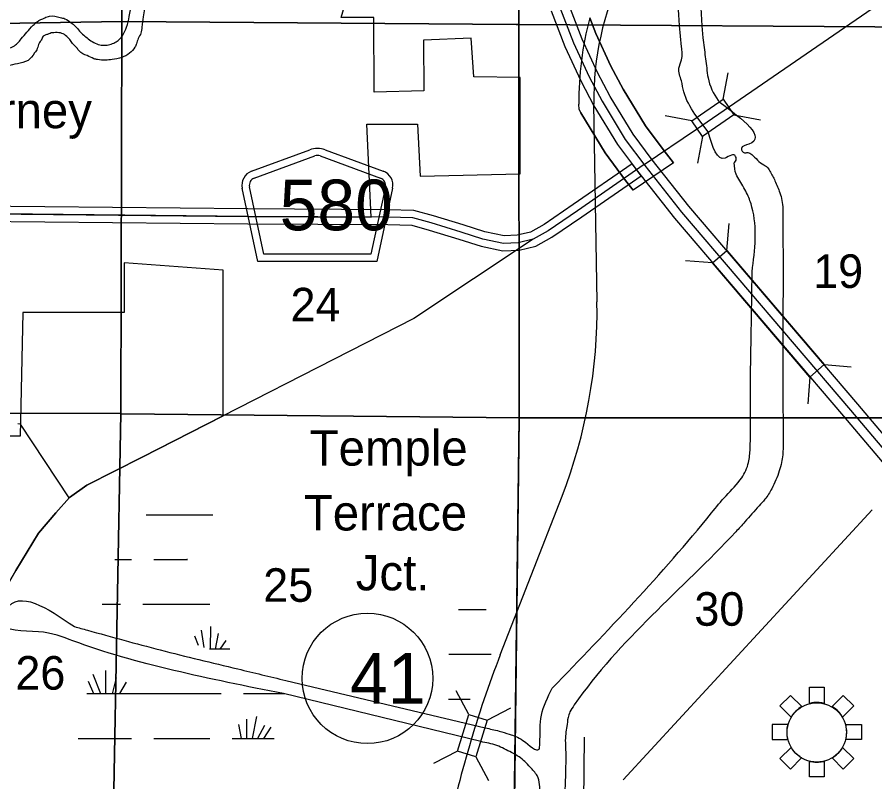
# Model space of a CAD drawing. Extents: x 380424 to 701066, y 1117407 to 1412949.
# Drawn here: x 535783 to 547281, y 1337166 to 1347425 of the extents above; entities that cross this region are included whole.
import ezdxf

# ---------------------------------------------------------------- set-up
doc = ezdxf.new("R2010")
doc.units = 0
for name, color, linetype in [('Airport Runways', 7, 'Continuous'), ('Airports Commercial', 7, 'Continuous'), ('Bridges', 7, 'Continuous'), ('Bridges   Interstate', 7, 'Continuous'), ('Bridges and Drawbridges Local Roads', 7, 'Continuous'), ('Bridges and Drawbridges US Highways', 7, 'Continuous'), ('Cities Incorporated Area', 7, 'Continuous'), ('Communities and Subdivisions Names without Post Office', 7, 'Continuous'), ('County Route Divided Highway Outline and Fill', 7, 'Continuous'), ('County Routes Highway Center Lines', 7, 'Continuous'), ('Interstate Divided Highway Outline and Fill', 7, 'Continuous'), ('Interstate Highway Center Lines', 7, 'Continuous'), ('Local Roads Paved', 7, 'Continuous'), ('Masks for Road Features', 7, 'Continuous'), ('Roadshields County Roads', 7, 'Continuous'), ('Roadshilelds State Highways', 7, 'Continuous'), ('Section Lines', 7, 'Continuous'), ('Section Numbers', 7, 'Continuous'), ('Swamps', 7, 'Continuous'), ('Township  and Range lines', 7, 'Continuous'), ('US Routes Highway Center Lines', 7, 'Continuous'), ('Wide Rivers and Canals', 7, 'Continuous')]:
    doc.layers.add(name, color=color, linetype=linetype)

msp = doc.modelspace()

# ---------------------------------------------------------------- linework, layer by layer
at = {"layer": 'Airport Runways'}
for p, q in [((547244, 1340817), (543906, 1337192)), ((543360, 1334528), (543390, 1337767))]:
    msp.add_line(p, q, dxfattribs=at)
at = {"layer": 'Airports Commercial'}
for points in [[(546404, 1338434), (546604, 1338434), (546604, 1338218), (546588, 1338222), (546569, 1338226), (546553, 1338228), (546533, 1338230), (546519, 1338231), (546506, 1338231), (546488, 1338230), (546465, 1338229), (546450, 1338227), (546436, 1338225), (546421, 1338222), (546404, 1338218), (546404, 1338218)], [(546150, 1338326), (546301, 1338175), (546280, 1338163), (546262, 1338150), (546243, 1338134), (546223, 1338116), (546206, 1338098), (546184, 1338071), (546170, 1338050), (546160, 1338034), (546009, 1338185)], [(546707, 1338176), (546857, 1338326), (546999, 1338185), (546849, 1338035), (546836, 1338054), (546823, 1338073), (546806, 1338095), (546789, 1338113), (546774, 1338127), (546753, 1338145), (546730, 1338161), (546712, 1338172)], [(546118, 1337934), (545904, 1337934), (545904, 1337734), (546116, 1337734), (546112, 1337755), (546107, 1337784), (546105, 1337804), (546105, 1337825), (546104, 1337845), (546106, 1337866), (546108, 1337888), (546112, 1337907), (546115, 1337924)], [(546891, 1337934), (547104, 1337934), (547104, 1337734), (546893, 1337734), (546896, 1337749), (546900, 1337773), (546902, 1337784), (546903, 1337805), (546905, 1337829), (546904, 1337841), (546904, 1337853), (546901, 1337875), (546899, 1337898), (546895, 1337914)], [(546159, 1337628), (546009, 1337478), (546150, 1337336), (546300, 1337486), (546301, 1337487), (546289, 1337494), (546275, 1337504), (546262, 1337513), (546249, 1337524), (546236, 1337534), (546223, 1337547), (546210, 1337560), (546198, 1337574), (546186, 1337589), (546175, 1337603), (546167, 1337616), (546162, 1337624)], [(546848, 1337628), (546999, 1337478), (546857, 1337336), (546707, 1337487), (546716, 1337492), (546725, 1337498), (546737, 1337505), (546750, 1337515), (546762, 1337525), (546773, 1337535), (546787, 1337547), (546800, 1337561), (546813, 1337576), (546824, 1337592), (546834, 1337605), (546845, 1337621)], [(546604, 1337444), (546604, 1337234), (546404, 1337234), (546404, 1337444), (546413, 1337441), (546425, 1337439), (546436, 1337437), (546450, 1337435), (546460, 1337434), (546475, 1337432), (546491, 1337431), (546511, 1337431), (546527, 1337432), (546544, 1337433), (546562, 1337435), (546574, 1337437), (546591, 1337441)]]:
    msp.add_lwpolyline(points, close=True, dxfattribs=at)
msp.add_circle((546503, 1337829), 398, dxfattribs=at)
at = {"layer": 'Bridges'}
msp.add_line((545393, 1346112), (545749, 1346046), dxfattribs=at)
at = {"layer": 'Bridges   Interstate'}
for p, q in [((545298, 1344294), (545327, 1344655)), ((545103, 1344128), (544742, 1344156)), ((546604, 1342763), (546965, 1342735)), ((546409, 1342597), (546381, 1342236))]:
    msp.add_line(p, q, dxfattribs=at)
for points in [[(544582, 1345471), (544456, 1345630), (544206, 1345967), (543907, 1346459), (543744, 1346769), (543540, 1347205), (543460, 1347415)], [(543316, 1346186), (543341, 1346139), (543666, 1345604), (543940, 1345235), (544042, 1345105)]]:
    msp.add_lwpolyline(points, dxfattribs=at)
msp.add_lwpolyline([(545298, 1344294), (546604, 1342763), (546409, 1342597), (545103, 1344128)], close=True, dxfattribs=at)
at = {"layer": 'Bridges and Drawbridges Local Roads'}
for p, q in [((545248, 1346323), (545314, 1346679)), ((544826, 1346033), (544470, 1346099)), ((544971, 1345822), (544905, 1345466))]:
    msp.add_line(p, q, dxfattribs=at)
msp.add_lwpolyline([(545393, 1346112), (544971, 1345822), (544826, 1346033), (545248, 1346323)], close=True, dxfattribs=at)
at = {"layer": 'Bridges and Drawbridges US Highways'}
for p, q in [((541838, 1338068), (541669, 1338388)), ((542082, 1337992), (542402, 1338161)), ((541686, 1337579), (541366, 1337410)), ((541931, 1337503), (542100, 1337183))]:
    msp.add_line(p, q, dxfattribs=at)
msp.add_lwpolyline([(541686, 1337579), (541838, 1338068), (542082, 1337992), (541931, 1337503)], close=True, dxfattribs=at)
at = {"layer": 'Cities Incorporated Area'}
for points in [[(540126, 1347419), (540270, 1347912), (540137, 1348476), (540070, 1349273), (539898, 1350009), (541186, 1350009), (541162, 1350807), (538417, 1350796)], [(533086, 1342104), (534531, 1342104), (534531, 1344796), (538876, 1344751), (540531, 1344742), (540469, 1345987), (541152, 1345987), (541187, 1345293), (542525, 1345323), (542525, 1346617), (541905, 1346623), (541869, 1347141), (541231, 1347115), (541234, 1346435), (540568, 1346418), (540564, 1347421), (540126, 1347419)], [(534159, 1340116), (534896, 1339747), (535554, 1339574), (535632, 1339770), (535765, 1340000), (536071, 1340500), (536301, 1340776), (536485, 1340980), (536719, 1341144), (537460, 1341522), (538545, 1342076), (538545, 1344029), (537218, 1344128), (537218, 1343464), (535858, 1343464), (535825, 1341805), (535460, 1341805), (535493, 1341174), (534564, 1341141), (534564, 1340842), (534047, 1340842)]]:
    msp.add_lwpolyline(points, dxfattribs=at)
at = {"layer": 'County Route Divided Highway Outline and Fill'}
msp.add_lwpolyline([(534336, 1344698), (538875, 1344651), (540754, 1344641), (541073, 1344632), (541307, 1344569), (541704, 1344446), (542003, 1344350), (542296, 1344289), (542515, 1344299), (542737, 1344352), (542953, 1344471), (543351, 1344744), (544147, 1345295), (544026, 1345455), (543238, 1344909), (542848, 1344641), (542664, 1344541), (542487, 1344498), (542312, 1344490), (542054, 1344543), (541764, 1344637), (541363, 1344761), (541102, 1344831), (540757, 1344841), (538877, 1344851), (534333, 1344898)], dxfattribs=at)
at = {"layer": 'County Routes Highway Center Lines'}
msp.add_lwpolyline([(544188, 1345446), (543294, 1344827), (542900, 1344556), (542701, 1344446), (542501, 1344399), (542304, 1344389), (542028, 1344446), (541734, 1344542), (541335, 1344665), (541088, 1344732), (540755, 1344741), (538876, 1344751), (534335, 1344798), (533252, 1344760), (532035, 1344713), (529199, 1344743)], dxfattribs=at)
at = {"layer": 'Interstate Divided Highway Outline and Fill'}
for points in [[(547767, 1341387), (547052, 1342234), (544788, 1344887), (544297, 1345509), (544040, 1345855), (543733, 1346361), (543565, 1346681), (543356, 1347127), (543178, 1347593)], [(542942, 1347511), (543126, 1347030), (543340, 1346570), (543515, 1346237), (543832, 1345715), (544098, 1345357), (544594, 1344729), (546861, 1342072), (547576, 1341226)]]:
    msp.add_lwpolyline(points, dxfattribs=at)
at = {"layer": 'Interstate Highway Center Lines'}
msp.add_lwpolyline([(543060, 1347552), (543241, 1347078), (543452, 1346625), (543624, 1346299), (543936, 1345785), (544198, 1345433), (544691, 1344808), (546957, 1342153), (547671, 1341306)], dxfattribs=at)
at = {"layer": 'Local Roads Paved'}
for points in [[(544188, 1345446), (544892, 1345923), (550487, 1349771), (553862, 1352084), (554602, 1352584), (554662, 1352609), (554792, 1352609), (554967, 1352669), (556327, 1353605), (556597, 1353790), (556747, 1353865), (556946, 1353910), (561568, 1353911), (562533, 1353912)], [(542701, 1344446), (541100, 1343381), (537460, 1341522), (536719, 1341144), (536485, 1340980), (536301, 1340776), (536071, 1340500), (535765, 1340000), (535632, 1339770), (535489, 1339412), (535367, 1339050), (535336, 1338294), (535353, 1338009), (535301, 1337905), (535153, 1337653), (534974, 1337321), (532132, 1331806), (531252, 1330098)], [(536479, 1340975), (535828, 1341966), (535790, 1341971)]]:
    msp.add_lwpolyline(points, dxfattribs=at)
at = {"layer": 'Masks for Road Features'}
for points in [[(543460, 1347415), (543540, 1347205), (543744, 1346769), (543907, 1346459), (544206, 1345967), (544456, 1345630), (544582, 1345471), (544042, 1345105), (543940, 1345235), (543666, 1345604)], [(543666, 1345604), (543341, 1346139), (543316, 1346186), (543315, 1346256)]]:
    msp.add_lwpolyline(points, dxfattribs=at)
msp.add_arc((547480, 1346321), 4166, 164.7819, 180.9065, dxfattribs=at)
at = {"layer": 'Roadshields County Roads'}
for p, q in [((538926, 1345358), (539705, 1345645)), ((538960, 1345264), (539774, 1345563)), ((539843, 1345563), (540656, 1345265)), ((539912, 1345645), (540690, 1345359)), ((539010, 1344146), (538799, 1345129)), ((539091, 1344246), (538897, 1345150)), ((540719, 1345150), (540525, 1344246)), ((540817, 1345129), (540606, 1344146)), ((540525, 1344246), (539091, 1344246)), ((540606, 1344146), (539010, 1344146))]:
    msp.add_line(p, q, dxfattribs=at)
for centre, radius, start, end in [((539809, 1345363), 300, 69.8267, 110.1727), ((539809, 1345469), 100, 69.8267, 110.1727), ((538995, 1345170), 200, 110.1727, 192.0996), ((540621, 1345171), 200, 347.8998, 69.8267), ((538995, 1345170), 100, 110.1727, 192.0996), ((540621, 1345171), 100, 347.8998, 69.8267)]:
    msp.add_arc(centre, radius, start, end, dxfattribs=at)
at = {"layer": 'Roadshilelds State Highways'}
msp.add_circle((540479, 1338554), 875, dxfattribs=at)
at = {"layer": 'Section Lines'}
for points in [[(537183, 1352677), (537183, 1352667), (537186, 1347364), (535264, 1347334), (535264, 1347323), (531868, 1347364), (531875, 1352719), (531875, 1352727), (535278, 1352694), (535278, 1352702)], [(542500, 1352603), (542507, 1347325), (542473, 1347325), (537196, 1347364), (537186, 1347364), (537183, 1352667), (537183, 1352677), (537198, 1352677)], [(547961, 1352608), (547961, 1352601), (547963, 1347288), (542507, 1347325), (542500, 1352603), (542508, 1352602)], [(537186, 1347364), (537173, 1342106), (535245, 1342112), (535246, 1342146), (531827, 1342135), (531868, 1347357), (531868, 1347364), (535264, 1347323), (535264, 1347334)], [(542507, 1347325), (542514, 1342048), (537183, 1342102), (537173, 1342106), (537186, 1347364), (537196, 1347364), (542473, 1347325)], [(547963, 1347288), (547978, 1342050), (542514, 1342048), (542507, 1347325)], [(537173, 1342106), (537073, 1336811), (535234, 1336799), (531783, 1336819), (531826, 1342126), (531827, 1342135), (535246, 1342146), (535245, 1342112)], [(542514, 1342048), (542447, 1336786), (542447, 1336772), (542442, 1336771), (537073, 1336811), (537173, 1342106), (537183, 1342102)], [(547978, 1342050), (547978, 1342044), (547983, 1336747), (542447, 1336772), (542447, 1336786), (542514, 1342048)]]:
    msp.add_lwpolyline(points, close=True, dxfattribs=at)
at = {"layer": 'Swamps'}
for p, q in [((537617, 1340149), (538067, 1340149)), ((537467, 1339549), (538067, 1339549)), ((538067, 1339549), (538367, 1339549)), ((538373, 1338949), (538379, 1339252)), ((538292, 1338970), (538256, 1339202)), ((538440, 1338948), (538483, 1339154)), ((538216, 1338994), (538167, 1339122)), ((538503, 1338948), (538586, 1339062)), ((538361, 1338949), (538635, 1338949)), ((541572, 1338877), (541876, 1338877)), ((536797, 1338611), (536900, 1338349)), ((536966, 1338660), (536966, 1338349)), ((537111, 1338563), (537057, 1338348)), ((536736, 1338515), (536807, 1338349)), ((537244, 1338503), (537154, 1338349)), ((536717, 1338349), (538067, 1338349)), ((538067, 1338349), (538517, 1338349)), ((538858, 1338007), (538858, 1337749)), ((538991, 1338043), (538932, 1337749)), ((538749, 1337935), (538786, 1337749)), ((539100, 1337923), (539006, 1337748)), ((539184, 1337898), (539085, 1337749)), ((537617, 1337749), (538067, 1337749)), ((538067, 1337749), (538367, 1337749))]:
    msp.add_line(p, q, dxfattribs=at)
for points in [[(537512, 1340749), (538067, 1340749)], [(538067, 1340749), (538407, 1340749)], [(537092, 1340149), (537317, 1340149)], [(538067, 1340149), (538056, 1340149)], [(536924, 1339549), (537167, 1339549)], [(541701, 1339477), (541876, 1339477)], [(541876, 1339477), (542071, 1339477)], [(541876, 1338877), (542137, 1338877)], [(538817, 1338349), (539373, 1338349)], [(541566, 1338277), (541858, 1338277)], [(536603, 1337749), (537317, 1337749)], [(538667, 1337749), (539229, 1337749)]]:
    msp.add_lwpolyline(points, dxfattribs=at)
at = {"layer": 'Township  and Range lines'}
for p, q in [((542500, 1352603), (542507, 1347325)), ((542507, 1347325), (542514, 1342048)), ((542514, 1342048), (542447, 1336786))]:
    msp.add_line(p, q, dxfattribs=at)
at = {"layer": 'US Routes Highway Center Lines'}
for p, q in [((543557, 1343607), (543515, 1346259)), ((542260, 1338871), (543088, 1340998))]:
    msp.add_line(p, q, dxfattribs=at)
for centre, radius, start, end in [((547480, 1346321), 3966, 128.2442, 180.9065), ((536668, 1343498), 6889, 338.729, 0.9065), ((556092, 1333486), 14843, 158.729, 168.6805)]:
    msp.add_arc(centre, radius, start, end, dxfattribs=at)
at = {"layer": 'Wide Rivers and Canals'}
for p, q in [((545047, 1345884), (544866, 1346123)), ((546048, 1344853), (546052, 1343798)), ((545628, 1343400), (545636, 1344010)), ((546052, 1343798), (546050, 1343524)), ((546050, 1343524), (546050, 1342907)), ((539387, 1338526), (542059, 1337889)), ((541998, 1337705), (539352, 1338349))]:
    msp.add_line(p, q, dxfattribs=at)
for points in [[(538839, 1352544), (538841, 1352538), (538882, 1352456), (538890, 1352384), (538882, 1352217), (538822, 1352150), (538735, 1352066), (538627, 1352006), (538575, 1351910), (538539, 1351706), (538511, 1351575), (538531, 1351332), (538543, 1351209), (538543, 1351165), (538543, 1351129), (538543, 1351097), (538531, 1350981), (538479, 1350877), (538415, 1350793), (538320, 1350666), (538228, 1350566), (538136, 1350502), (538088, 1350426), (538028, 1350327), (537980, 1350239), (537936, 1350147), (537916, 1350051), (537924, 1349963), (537940, 1349780), (537877, 1349641), (537785, 1349398), (537709, 1349302), (537596, 1349019), (537590, 1348871), (537627, 1348707), (537622, 1348559), (537633, 1348461), (537621, 1348289), (537541, 1348105), (537517, 1347986), (537497, 1347810), (537486, 1347535), (537474, 1347427), (537454, 1347292), (537442, 1347208), (537406, 1347136), (537382, 1347068), (537362, 1347020), (537290, 1346940), (537186, 1346884), (537055, 1346856), (536967, 1346848), (536862, 1346855), (536809, 1346866)], [(545003, 1349585), (544996, 1346985), (545027, 1346743), (545045, 1346610), (545183, 1346306), (545195, 1346290)], [(544866, 1346123), (544720, 1346424), (544688, 1346570), (544655, 1346740), (544690, 1346853), (544690, 1347028), (544675, 1349277)], [(532705, 1344940), (532667, 1345119), (532672, 1345245), (532688, 1345383), (532688, 1345552), (532693, 1345699), (532688, 1345836), (532677, 1346016), (532741, 1346132), (532830, 1346206), (532899, 1346238), (532968, 1346269), (533073, 1346311), (533168, 1346322), (533295, 1346364), (533416, 1346401), (533559, 1346486), (533654, 1346544), (533770, 1346628), (533902, 1346749), (533982, 1346800), (534058, 1346848), (534181, 1346896), (534353, 1346944), (534366, 1347024), (534403, 1347119), (534473, 1347232), (534519, 1347277), (534598, 1347335), (534725, 1347367), (534846, 1347367), (534952, 1347335), (535004, 1347309), (535084, 1347245), (535142, 1347203), (535247, 1347124), (535371, 1347024), (535450, 1346996), (535526, 1346984), (535606, 1346992), (535730, 1347032), (535837, 1347132), (535913, 1347224), (535997, 1347315), (536049, 1347363), (536153, 1347415), (536217, 1347439), (536360, 1347419), (536424, 1347404), (536504, 1347351), (536532, 1347331), (536568, 1347296), (536675, 1347184), (536735, 1347135), (536891, 1347052), (536971, 1347048), (537043, 1347064), (537110, 1347092), (537198, 1347184), (537250, 1347292), (537286, 1347435), (537318, 1347607), (537338, 1347918), (537366, 1348157)], [(536809, 1346866), (536720, 1346908), (536614, 1346971), (536582, 1347013), (536524, 1347071), (536487, 1347124), (536364, 1347212), (536276, 1347216), (536240, 1347212), (536209, 1347200), (536169, 1347188), (536133, 1347168), (536105, 1347116), (536077, 1347076), (536053, 1347004), (536017, 1346944), (535929, 1346844), (535786, 1346800), (535654, 1346773), (535566, 1346765), (535502, 1346761), (535458, 1346777), (535367, 1346785), (535267, 1346824), (535155, 1346888), (535087, 1346956), (535023, 1347016), (534957, 1347087), (534909, 1347119), (534862, 1347145), (534767, 1347140), (534688, 1347098), (534619, 1347008), (534582, 1346934), (534524, 1346860), (534440, 1346781), (534361, 1346707), (534276, 1346644), (534150, 1346554), (534065, 1346538), (533960, 1346512), (533886, 1346496), (533807, 1346454), (533738, 1346396), (533648, 1346333), (533511, 1346216), (533474, 1346211), (533395, 1346185), (533316, 1346158), (533194, 1346116), (533078, 1346053), (532936, 1345953), (532920, 1345926), (532915, 1345884), (532910, 1345778), (532920, 1345715), (532920, 1345668), (532925, 1345552), (532931, 1345472), (532973, 1345245), (533040, 1344955)], [(545195, 1346290), (545593, 1345722), (545492, 1345661), (545532, 1345604), (545577, 1345608), (545630, 1345584), (545707, 1345507), (545792, 1345442), (545837, 1345413), (545873, 1345360), (545942, 1345230), (546007, 1345068), (546036, 1344966), (546048, 1344853)], [(545394, 1345469), (545423, 1345522), (545390, 1345579), (545358, 1345575), (545276, 1345534), (545047, 1345884)], [(545636, 1344010), (545634, 1344877), (545573, 1345044), (545471, 1345227), (545422, 1345318), (545394, 1345469)], [(542957, 1338421), (545091, 1340773), (545286, 1341005), (545496, 1341244), (545588, 1341450), (545609, 1341636), (545613, 1341771), (545613, 1342010), (545628, 1343400)], [(546050, 1342907), (546052, 1341883), (546052, 1341656), (546031, 1341450), (546000, 1341337), (545899, 1341099), (545807, 1340956), (545730, 1340868), (545539, 1340652), (545418, 1340520), (543251, 1338197), (543194, 1338104), (543168, 1338027), (543153, 1337909), (543137, 1337811), (543137, 1337564), (543132, 1337265), (543174, 1333621)], [(539352, 1338349), (536530, 1339058), (536068, 1339180), (535584, 1339311), (535638, 1339480), (536551, 1339248)], [(536551, 1339248), (536725, 1339200), (537701, 1338936), (538741, 1338681), (539387, 1338526)], [(542059, 1337889), (542244, 1337847), (542381, 1337805), (542564, 1337721), (542779, 1337606), (542790, 1337674), (542811, 1338062), (542957, 1338421)], [(542742, 1331173), (542745, 1331900), (542748, 1332093), (542748, 1332197), (542745, 1332311), (542735, 1332533), (542790, 1336887), (542790, 1337002), (542753, 1337249), (542659, 1337364), (542512, 1337501), (542412, 1337558), (542213, 1337653), (541998, 1337705)]]:
    msp.add_spline(points, degree=3, dxfattribs=at)

# ---------------------------------------------------------------- texts
at = {"layer": 'Communities and Subdivisions Names without Post Office'}
for s, rotation, p in [('Harney', 0.0004, (534738, 1345935)), ('Temple', 0.0005, (539705, 1341408)), ('Terrace', 0.0005, (539626, 1340538)), ('Jct.', 0.0005, (540322, 1339735))]:
    msp.add_text(s, height=475, rotation=rotation, dxfattribs=at).set_placement(p)
at = {"layer": 'Roadshields County Roads'}
msp.add_text('580', height=680, rotation=359.9997, dxfattribs=at).set_placement((539302, 1344565))
at = {"layer": 'Roadshilelds State Highways'}
msp.add_text('41', height=680, rotation=0.0005, dxfattribs=at).set_placement((540246, 1338214))
at = {"layer": 'Section Numbers'}
for s, p in [('19', (546455, 1343792)), ('24', (539448, 1343343)), ('25', (539082, 1339581)), ('30', (544862, 1339260)), ('26', (535759, 1338403))]:
    msp.add_text(s, height=450, dxfattribs=at).set_placement(p)

doc.saveas('drawing.dxf')
